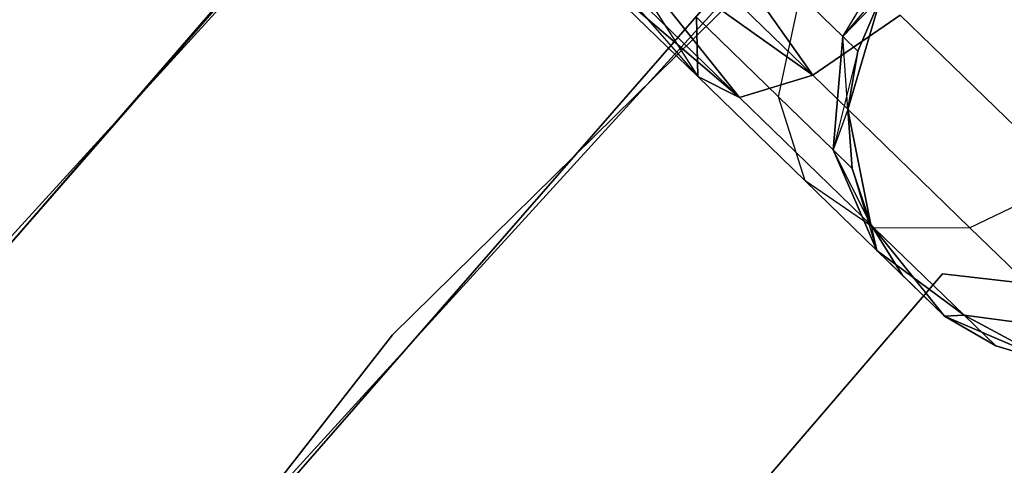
# Model space of a CAD drawing. Extents: x -91 to 91, y -91 to 262.
# Tile 309 of 480: x -47.76 to -43.75, y 40.69 to 42.51. Entities that reach past the tile are written whole.
import ezdxf

# ---------------------------------------------------------------- set-up
doc = ezdxf.new("R2010")
doc.units = 0
doc.header["$LTSCALE"] = 25.4
doc.layers.get('0').update_dxf_attribs({"linetype": 'CONTINUOUS'})

# ---------------------------------------------------------------- blocks, each defined once
blk = doc.blocks.new('ETE0_STL_1')
at = {"color": 0}
for p, q in [((-40.4666, 46.9069, 327.5076), (-46.243, 41.2237, 327.5076)), ((-46.243, 41.2237, 328.5076), (-40.4666, 46.9069, 328.5076)), ((-40.4666, 46.9069, 327.5076), (-46.243, 41.2237, 327.5076)), ((-46.243, 41.2237, 328.5076), (-40.4666, 46.9069, 328.5076)), ((-44.0175, 45.768, 330.5076), (-49.6149, 39.631, 330.5076)), ((-49.6149, 39.631, 321.0076), (-44.0175, 45.768, 321.0076)), ((-44.0175, 45.768, 330.5076), (-49.6149, 39.631, 330.5076)), ((-49.6149, 39.631, 321.0076), (-44.0175, 45.768, 321.0076)), ((-50.4725, 38.5328, 159.5), (-45.0112, 44.7911, 159.5)), ((-45.0112, 44.7911, 169), (-50.4725, 38.5328, 169)), ((-50.4725, 38.5328, 159.5), (-45.0112, 44.7911, 159.5)), ((-45.0112, 44.7911, 169), (-50.4725, 38.5328, 169)), ((-48.4429, 38.6948, 330.5076), (-42.9777, 44.6868, 330.5076)), ((-42.9777, 44.6868, 321.0076), (-48.4429, 38.6948, 321.0076)), ((-42.9777, 44.6868, 321.0076), (-48.4429, 38.6948, 321.0076)), ((-48.4429, 38.6948, 330.5076), (-42.9777, 44.6868, 330.5076)), ((-45.1475, 44.6537, 158.5), (-50.5898, 38.3787, 158.5)), ((-50.5898, 38.3787, 159.5), (-45.1475, 44.6537, 159.5)), ((-45.1475, 44.6537, 158.5), (-50.5898, 38.3787, 158.5)), ((-50.5898, 38.3787, 159.5), (-45.1475, 44.6537, 159.5)), ((-43.9479, 43.733, 159.5), (-49.2803, 37.6225, 159.5)), ((-49.2803, 37.6225, 169), (-43.9479, 43.733, 169)), ((-49.2803, 37.6225, 169), (-43.9479, 43.733, 169)), ((-43.9479, 43.733, 159.5), (-49.2803, 37.6225, 159.5)), ((-44.531, 42.281, 319.4683), (-45.1475, 43.1559, 319.1222)), ((-44.531, 42.281, 319.4683), (-45.1475, 43.1559, 319.1222)), ((-45.1475, 43.1559, 170.8931), (-44.531, 42.281, 170.5469)), ((-45.1475, 43.1559, 170.8931), (-44.531, 42.281, 170.5469)), ((-44.531, 42.281, 319.4683), (-45.2857, 43.0136, 319.2591)), ((-44.531, 42.281, 319.4683), (-45.2857, 43.0136, 319.2591)), ((-45.2857, 43.0136, 170.7561), (-44.531, 42.281, 170.5469)), ((-45.2857, 43.0136, 170.7561), (-44.531, 42.281, 170.5469)), ((-44.531, 42.281, 319.4683), (-45.3971, 42.8989, 319.4395)), ((-44.531, 42.281, 319.4683), (-45.3971, 42.8989, 319.4395)), ((-44.8286, 42.1909, 319.8322), (-45.3971, 42.8989, 319.4395)), ((-44.8286, 42.1909, 319.8322), (-45.3971, 42.8989, 319.4395)), ((-45.3971, 42.8989, 320.5757), (-44.9992, 42.2761, 320.2712)), ((-45.3971, 42.8989, 320.5757), (-44.9992, 42.2761, 320.2712)), ((-45.3971, 42.8989, 170.5757), (-44.531, 42.281, 170.5469)), ((-45.3971, 42.8989, 170.5757), (-44.531, 42.281, 170.5469)), ((-45.3971, 42.8989, 170.5757), (-44.8286, 42.1909, 170.183)), ((-45.3971, 42.8989, 170.5757), (-44.8286, 42.1909, 170.183)), ((-44.4087, 42.4387, 321.5811), (-44.1609, 42.8459, 321.6249)), ((-44.4087, 42.4387, 321.5811), (-44.1609, 42.8459, 321.6249)), ((-44.4087, 42.4387, 168.4341), (-44.1609, 42.8459, 168.3903)), ((-44.4087, 42.4387, 168.4341), (-44.1609, 42.8459, 168.3903)), ((-44.8286, 42.1909, 319.8322), (-45.4751, 42.8185, 319.653)), ((-44.8286, 42.1909, 319.8322), (-45.4751, 42.8185, 319.653)), ((-45.4751, 42.8185, 320.3622), (-44.9992, 42.2761, 320.2712)), ((-45.4751, 42.8185, 320.3622), (-44.9992, 42.2761, 320.2712)), ((-45.4751, 42.8185, 170.3622), (-44.8286, 42.1909, 170.183)), ((-45.4751, 42.8185, 170.3622), (-44.8286, 42.1909, 170.183)), ((-45.4751, 42.8185, 169.653), (-44.9992, 42.2761, 169.744)), ((-45.4751, 42.8185, 169.653), (-44.9992, 42.2761, 169.744)), ((-44.8286, 42.1909, 319.8322), (-45.5153, 42.7771, 319.8871)), ((-44.8286, 42.1909, 319.8322), (-45.5153, 42.7771, 319.8871)), ((-44.9992, 42.2761, 320.2712), (-45.5153, 42.7771, 319.8871)), ((-44.9992, 42.2761, 320.2712), (-45.5153, 42.7771, 320.1281)), ((-44.9992, 42.2761, 320.2712), (-45.5153, 42.7771, 319.8871)), ((-44.9992, 42.2761, 320.2712), (-45.5153, 42.7771, 320.1281)), ((-45.5153, 42.7771, 169.8871), (-44.9992, 42.2761, 169.744)), ((-45.5153, 42.7771, 170.1281), (-44.9992, 42.2761, 169.744)), ((-45.5153, 42.7771, 170.1281), (-44.8286, 42.1909, 170.183)), ((-45.5153, 42.7771, 170.1281), (-44.8286, 42.1909, 170.183)), ((-45.5153, 42.7771, 170.1281), (-44.9992, 42.2761, 169.744)), ((-45.5153, 42.7771, 169.8871), (-44.9992, 42.2761, 169.744)), ((-44.4087, 42.4387, 168.4341), (-44.1063, 42.7929, 168.0076)), ((-44.4087, 42.4387, 168.4341), (-44.1063, 42.7929, 168.0076)), ((-44.6706, 42.1936, 320.9951), (-44.5821, 42.607, 321.2195)), ((-44.6706, 42.1936, 320.9951), (-44.5821, 42.607, 321.2195)), ((-44.6706, 42.1936, 169.0201), (-44.5821, 42.607, 168.7957)), ((-44.6706, 42.1936, 169.0201), (-44.5821, 42.607, 168.7957)), ((-44.4087, 42.4387, 321.5811), (-44.5821, 42.607, 321.2195)), ((-44.4087, 42.4387, 321.5811), (-44.5821, 42.607, 321.2195)), ((-44.5821, 42.607, 168.7957), (-44.4087, 42.4387, 168.4341)), ((-44.5821, 42.607, 168.7957), (-44.4087, 42.4387, 168.4341)), ((-44.2522, 42.6009, 322.0076), (-44.4087, 42.4387, 321.5811)), ((-44.2522, 42.6009, 322.0076), (-44.4087, 42.4387, 321.5811)), ((-44.2522, 42.6009, 168.0076), (-44.4087, 42.4387, 168.4341)), ((-44.2522, 42.6009, 168.0076), (-44.4087, 42.4387, 168.4341)), ((-44.2522, 42.6009, 327.5076), (-44.3877, 42.1419, 327.5076)), ((-44.3877, 42.1419, 163.5076), (-44.2522, 42.6009, 163.5076)), ((-44.2522, 42.6009, 327.5076), (-44.3877, 42.1419, 327.5076)), ((-44.3877, 42.1419, 163.5076), (-44.2522, 42.6009, 163.5076)), ((-44.2522, 42.6009, 322.0076), (-44.3478, 42.3796, 322.0076)), ((-44.3478, 42.3796, 322.0076), (-44.2522, 42.6009, 327.5076)), ((-44.3478, 42.3796, 322.0076), (-44.2522, 42.6009, 327.5076)), ((-44.2522, 42.6009, 322.0076), (-44.3478, 42.3796, 322.0076)), ((-44.2522, 42.6009, 168.0076), (-44.3478, 42.3796, 168.0076)), ((-44.3478, 42.3796, 168.0076), (-44.2522, 42.6009, 163.5076)), ((-44.3478, 42.3796, 168.0076), (-44.2522, 42.6009, 163.5076)), ((-44.2522, 42.6009, 168.0076), (-44.3478, 42.3796, 168.0076)), ((-44.1748, 42.5258, 319.2628), (-44.531, 42.281, 319.4683)), ((-44.1748, 42.5258, 319.2628), (-44.531, 42.281, 319.4683)), ((-44.531, 42.281, 170.5469), (-44.1748, 42.5258, 170.7524)), ((-44.531, 42.281, 170.5469), (-44.1748, 42.5258, 170.7524)), ((-43.4832, 41.8545, 319.9068), (-44.1748, 42.5258, 319.2628)), ((-43.4832, 41.8545, 319.9068), (-44.1748, 42.5258, 319.2628)), ((-44.1748, 42.5258, 170.7524), (-43.4832, 41.8545, 170.1084)), ((-44.1748, 42.5258, 170.7524), (-43.4832, 41.8545, 170.1084)), ((-44.9992, 42.2761, 320.2712), (-45.0039, 42.5172, 320.6847)), ((-44.6706, 42.1936, 320.9951), (-45.0039, 42.5172, 320.6847)), ((-44.9992, 42.2761, 320.2712), (-45.0039, 42.5172, 320.6847)), ((-44.6706, 42.1936, 320.9951), (-45.0039, 42.5172, 320.6847)), ((-45.0039, 42.5172, 169.3306), (-44.9992, 42.2761, 169.744)), ((-45.0039, 42.5172, 169.3306), (-44.9992, 42.2761, 169.744)), ((-45.0039, 42.5172, 169.3306), (-44.6706, 42.1936, 169.0201)), ((-45.0039, 42.5172, 169.3306), (-44.6706, 42.1936, 169.0201)), ((-44.4478, 41.9774, 321.4596), (-44.4087, 42.4387, 321.5811)), ((-44.4478, 41.9774, 321.4596), (-44.4087, 42.4387, 321.5811)), ((-44.4087, 42.4387, 168.4341), (-44.4478, 41.9774, 168.5556)), ((-44.4087, 42.4387, 168.4341), (-44.4478, 41.9774, 168.5556)), ((-44.3877, 42.1419, 322.0076), (-44.4087, 42.4387, 321.5811)), ((-44.3877, 42.1419, 322.0076), (-44.4087, 42.4387, 321.5811)), ((-44.3478, 42.3796, 322.0076), (-44.4087, 42.4387, 321.5811)), ((-44.3478, 42.3796, 322.0076), (-44.4087, 42.4387, 321.5811)), ((-44.3478, 42.3796, 168.0076), (-44.4087, 42.4387, 168.4341)), ((-44.3478, 42.3796, 168.0076), (-44.4087, 42.4387, 168.4341)), ((-44.3478, 42.3796, 168.0076), (-44.4478, 41.9774, 168.5556)), ((-44.3478, 42.3796, 168.0076), (-44.4478, 41.9774, 168.5556)), ((-44.3478, 42.3796, 322.0076), (-44.3877, 42.1419, 327.5076)), ((-44.3478, 42.3796, 322.0076), (-44.3877, 42.1419, 322.0076)), ((-44.3478, 42.3796, 322.0076), (-44.3877, 42.1419, 327.5076)), ((-44.3478, 42.3796, 322.0076), (-44.3877, 42.1419, 322.0076)), ((-44.3478, 42.3796, 168.0076), (-44.3877, 42.1419, 168.0076)), ((-44.3877, 42.1419, 163.5076), (-44.3478, 42.3796, 168.0076)), ((-44.3478, 42.3796, 168.0076), (-44.3877, 42.1419, 168.0076)), ((-44.3877, 42.1419, 163.5076), (-44.3478, 42.3796, 168.0076)), ((-44.531, 42.281, 319.4683), (-44.8286, 42.1909, 319.8322)), ((-44.531, 42.281, 319.4683), (-44.8286, 42.1909, 319.8322)), ((-44.8286, 42.1909, 170.183), (-44.531, 42.281, 170.5469)), ((-44.8286, 42.1909, 170.183), (-44.531, 42.281, 170.5469)), ((-43.8912, 41.6599, 320.0641), (-44.531, 42.281, 319.4683)), ((-43.8912, 41.6599, 320.0641), (-44.531, 42.281, 319.4683)), ((-44.531, 42.281, 170.5469), (-43.8912, 41.6599, 169.9511)), ((-44.531, 42.281, 170.5469), (-43.8912, 41.6599, 169.9511)), ((-44.8286, 42.1909, 319.8322), (-44.9992, 42.2761, 320.2712)), ((-44.5617, 41.8514, 320.6786), (-44.9992, 42.2761, 320.2712)), ((-44.8286, 42.1909, 319.8322), (-44.9992, 42.2761, 320.2712)), ((-44.5617, 41.8514, 320.6786), (-44.9992, 42.2761, 320.2712)), ((-44.9992, 42.2761, 169.744), (-44.8286, 42.1909, 170.183)), ((-44.9992, 42.2761, 169.744), (-44.8286, 42.1909, 170.183)), ((-44.9992, 42.2761, 169.744), (-44.5617, 41.8514, 169.3366)), ((-44.9992, 42.2761, 169.744), (-44.5617, 41.8514, 169.3366)), ((-44.2804, 41.6588, 320.3427), (-44.8286, 42.1909, 319.8322)), ((-44.2804, 41.6588, 320.3427), (-44.8286, 42.1909, 319.8322)), ((-44.8286, 42.1909, 170.183), (-44.2804, 41.6588, 169.6726)), ((-44.8286, 42.1909, 170.183), (-44.2804, 41.6588, 169.6726)), ((-44.5617, 41.8514, 320.6786), (-44.6706, 42.1936, 320.9951)), ((-44.4478, 41.9774, 321.4596), (-44.6706, 42.1936, 320.9951)), ((-44.5617, 41.8514, 320.6786), (-44.6706, 42.1936, 320.9951)), ((-44.4478, 41.9774, 321.4596), (-44.6706, 42.1936, 320.9951)), ((-44.5617, 41.8514, 169.3366), (-44.6706, 42.1936, 169.0201)), ((-44.6706, 42.1936, 169.0201), (-44.4478, 41.9774, 168.5556)), ((-44.6706, 42.1936, 169.0201), (-44.4478, 41.9774, 168.5556)), ((-44.5617, 41.8514, 169.3366), (-44.6706, 42.1936, 169.0201)), ((-44.3877, 42.1419, 322.0076), (-44.4478, 41.9774, 321.4596)), ((-44.3877, 42.1419, 322.0076), (-44.4478, 41.9774, 321.4596)), ((-44.3877, 42.1419, 168.0076), (-44.4478, 41.9774, 168.5556)), ((-44.3877, 42.1419, 168.0076), (-44.4478, 41.9774, 168.5556)), ((-44.3877, 42.1419, 327.5076), (-44.2945, 41.6724, 327.5076)), ((-44.2945, 41.6724, 163.5076), (-44.3877, 42.1419, 163.5076)), ((-44.3877, 42.1419, 322.0076), (-44.3877, 42.1419, 327.5076)), ((-44.3877, 42.1419, 322.0076), (-44.3877, 42.1419, 327.5076)), ((-44.3877, 42.1419, 322.0076), (-44.3696, 41.9015, 322.0076)), ((-44.3696, 41.9015, 322.0076), (-44.3877, 42.1419, 327.5076)), ((-44.3696, 41.9015, 322.0076), (-44.3877, 42.1419, 327.5076)), ((-44.3877, 42.1419, 327.5076), (-44.2945, 41.6724, 327.5076)), ((-44.3877, 42.1419, 322.0076), (-44.3696, 41.9015, 322.0076)), ((-44.3877, 42.1419, 168.0076), (-44.3696, 41.9015, 168.0076)), ((-44.3696, 41.9015, 168.0076), (-44.3877, 42.1419, 163.5076)), ((-44.2945, 41.6724, 163.5076), (-44.3877, 42.1419, 163.5076)), ((-44.3696, 41.9015, 168.0076), (-44.3877, 42.1419, 163.5076)), ((-44.3877, 42.1419, 168.0076), (-44.3696, 41.9015, 168.0076)), ((-44.3877, 42.1419, 168.0076), (-44.3877, 42.1419, 163.5076)), ((-44.3877, 42.1419, 168.0076), (-44.3877, 42.1419, 163.5076)), ((-44.2945, 41.6724, 322.0076), (-44.4478, 41.9774, 321.4596)), ((-44.4478, 41.9774, 321.4596), (-44.2694, 41.5677, 321.2884)), ((-44.4478, 41.9774, 321.4596), (-44.2694, 41.5677, 321.2884)), ((-44.3696, 41.9015, 322.0076), (-44.4478, 41.9774, 321.4596)), ((-44.2945, 41.6724, 322.0076), (-44.4478, 41.9774, 321.4596)), ((-44.3696, 41.9015, 322.0076), (-44.4478, 41.9774, 321.4596)), ((-44.4478, 41.9774, 168.5556), (-44.3696, 41.9015, 168.0076)), ((-44.2694, 41.5677, 168.7269), (-44.4478, 41.9774, 168.5556)), ((-44.2694, 41.5677, 168.7269), (-44.4478, 41.9774, 168.5556)), ((-44.4478, 41.9774, 168.5556), (-44.3696, 41.9015, 168.0076)), ((-44.3696, 41.9015, 322.0076), (-44.2945, 41.6724, 327.5076)), ((-44.3696, 41.9015, 322.0076), (-44.2945, 41.6724, 322.0076)), ((-44.3696, 41.9015, 322.0076), (-44.2945, 41.6724, 327.5076)), ((-44.3696, 41.9015, 322.0076), (-44.2945, 41.6724, 322.0076)), ((-44.3696, 41.9015, 168.0076), (-44.2694, 41.5677, 168.7269)), ((-44.3696, 41.9015, 168.0076), (-44.2694, 41.5677, 168.7269)), ((-44.3696, 41.9015, 168.0076), (-44.2945, 41.6724, 168.0076)), ((-44.2945, 41.6724, 163.5076), (-44.3696, 41.9015, 168.0076)), ((-44.3696, 41.9015, 168.0076), (-44.2945, 41.6724, 168.0076)), ((-44.2945, 41.6724, 163.5076), (-44.3696, 41.9015, 168.0076)), ((-44.2804, 41.6588, 320.3427), (-44.5617, 41.8514, 320.6786)), ((-44.2694, 41.5677, 321.2884), (-44.5617, 41.8514, 320.6786)), ((-44.2804, 41.6588, 320.3427), (-44.5617, 41.8514, 320.6786)), ((-44.2694, 41.5677, 321.2884), (-44.5617, 41.8514, 320.6786)), ((-44.2804, 41.6588, 169.6726), (-44.5617, 41.8514, 169.3366)), ((-44.5617, 41.8514, 169.3366), (-44.2694, 41.5677, 168.7269)), ((-44.5617, 41.8514, 169.3366), (-44.2694, 41.5677, 168.7269)), ((-44.2804, 41.6588, 169.6726), (-44.5617, 41.8514, 169.3366)), ((-43.4832, 41.8545, 319.9068), (-43.8912, 41.6599, 320.0641)), ((-43.4832, 41.8545, 319.9068), (-43.8912, 41.6599, 320.0641)), ((-43.4832, 41.8545, 170.1084), (-43.8912, 41.6599, 169.9511)), ((-43.4832, 41.8545, 170.1084), (-43.8912, 41.6599, 169.9511)), ((-44.2945, 41.6724, 327.5076), (-43.9937, 41.3001, 327.5076)), ((-43.9937, 41.3001, 163.5076), (-44.2945, 41.6724, 163.5076)), ((-44.2945, 41.6724, 322.0076), (-44.2945, 41.6724, 327.5076)), ((-44.2945, 41.6724, 322.0076), (-44.2945, 41.6724, 327.5076)), ((-44.2945, 41.6724, 322.0076), (-44.1667, 41.468, 322.0076)), ((-44.1667, 41.468, 322.0076), (-44.2945, 41.6724, 327.5076)), ((-44.1667, 41.468, 322.0076), (-44.2945, 41.6724, 327.5076)), ((-44.2945, 41.6724, 327.5076), (-43.9937, 41.3001, 327.5076)), ((-44.2945, 41.6724, 322.0076), (-44.1667, 41.468, 322.0076)), ((-44.2945, 41.6724, 322.0076), (-44.2694, 41.5677, 321.2884)), ((-44.2945, 41.6724, 322.0076), (-44.2694, 41.5677, 321.2884)), ((-44.2945, 41.6724, 168.0076), (-44.2694, 41.5677, 168.7269)), ((-44.2945, 41.6724, 168.0076), (-44.2694, 41.5677, 168.7269)), ((-44.2945, 41.6724, 168.0076), (-44.1667, 41.468, 168.0076)), ((-44.1667, 41.468, 168.0076), (-44.2945, 41.6724, 163.5076)), ((-43.9937, 41.3001, 163.5076), (-44.2945, 41.6724, 163.5076)), ((-44.1667, 41.468, 168.0076), (-44.2945, 41.6724, 163.5076)), ((-44.2945, 41.6724, 168.0076), (-44.1667, 41.468, 168.0076)), ((-44.2945, 41.6724, 168.0076), (-44.2945, 41.6724, 163.5076)), ((-44.2945, 41.6724, 168.0076), (-44.2945, 41.6724, 163.5076)), ((-43.8912, 41.6599, 320.0641), (-44.2804, 41.6588, 320.3427)), ((-43.8912, 41.6599, 320.0641), (-44.2804, 41.6588, 320.3427)), ((-43.8912, 41.6599, 169.9511), (-44.2804, 41.6588, 169.6726)), ((-43.8912, 41.6599, 169.9511), (-44.2804, 41.6588, 169.6726)), ((-43.9142, 41.3033, 321.1065), (-44.2804, 41.6588, 320.3427)), ((-43.9142, 41.3033, 321.1065), (-44.2804, 41.6588, 320.3427)), ((-44.2804, 41.6588, 169.6726), (-43.9142, 41.3033, 168.9087)), ((-44.2804, 41.6588, 169.6726), (-43.9142, 41.3033, 168.9087)), ((-43.4637, 41.2449, 320.9558), (-43.8912, 41.6599, 320.0641)), ((-43.4637, 41.2449, 320.9558), (-43.8912, 41.6599, 320.0641)), ((-43.8912, 41.6599, 169.9511), (-43.4637, 41.2449, 169.0594)), ((-43.8912, 41.6599, 169.9511), (-43.4637, 41.2449, 169.0594)), ((-44.1667, 41.468, 322.0076), (-44.2694, 41.5677, 321.2884)), ((-43.9937, 41.3001, 322.0076), (-44.2694, 41.5677, 321.2884)), ((-43.9937, 41.3001, 322.0076), (-44.2694, 41.5677, 321.2884)), ((-44.2694, 41.5677, 321.2884), (-43.9142, 41.3033, 321.1065)), ((-44.1667, 41.468, 322.0076), (-44.2694, 41.5677, 321.2884)), ((-44.2694, 41.5677, 321.2884), (-43.9142, 41.3033, 321.1065)), ((-43.9142, 41.3033, 168.9087), (-44.2694, 41.5677, 168.7269)), ((-44.2694, 41.5677, 168.7269), (-43.9937, 41.3001, 168.0076)), ((-44.2694, 41.5677, 168.7269), (-44.1667, 41.468, 168.0076)), ((-44.2694, 41.5677, 168.7269), (-43.9937, 41.3001, 168.0076)), ((-44.2694, 41.5677, 168.7269), (-44.1667, 41.468, 168.0076)), ((-43.9142, 41.3033, 168.9087), (-44.2694, 41.5677, 168.7269)), ((-47.6676, 37.2018, 164.5076), (-44.0026, 41.4722, 164.5076)), ((-44.0026, 41.4722, 162.5076), (-47.6676, 37.2018, 162.5076)), ((-44.0026, 41.4722, 162.5076), (-47.6676, 37.2018, 162.5076)), ((-47.6676, 37.2018, 164.5076), (-44.0026, 41.4722, 164.5076)), ((-44.1667, 41.468, 322.0076), (-43.9937, 41.3001, 327.5076)), ((-44.1667, 41.468, 322.0076), (-43.9937, 41.3001, 327.5076)), ((-43.9937, 41.3001, 163.5076), (-44.1667, 41.468, 168.0076)), ((-43.9937, 41.3001, 163.5076), (-44.1667, 41.468, 168.0076)), ((-44.0026, 41.4722, 164.5076), (-44.0026, 41.4722, 162.5076)), ((-44.0026, 41.4722, 164.5076), (-44.0026, 41.4722, 162.5076)), ((-44.0026, 41.4722, 164.5076), (-43.5532, 41.4214, 164.5076)), ((-43.5532, 41.4214, 162.5076), (-44.0026, 41.4722, 162.5076)), ((-43.5532, 41.4214, 162.5076), (-44.0026, 41.4722, 162.5076)), ((-44.0026, 41.4722, 164.5076), (-43.5532, 41.4214, 164.5076)), ((-43.9937, 41.3001, 322.0076), (-43.9142, 41.3033, 321.1065)), ((-43.9937, 41.3001, 322.0076), (-43.9142, 41.3033, 321.1065)), ((-43.9142, 41.3033, 168.9087), (-43.9937, 41.3001, 168.0076)), ((-43.9142, 41.3033, 168.9087), (-43.9937, 41.3001, 168.0076)), ((-43.9937, 41.3001, 327.5076), (-43.5544, 41.1102, 327.5076)), ((-43.5544, 41.1102, 163.5076), (-43.9937, 41.3001, 163.5076)), ((-43.9937, 41.3001, 322.0076), (-43.9937, 41.3001, 327.5076)), ((-43.9937, 41.3001, 322.0076), (-43.9937, 41.3001, 327.5076)), ((-43.9937, 41.3001, 322.0076), (-43.7856, 41.1785, 322.0076)), ((-43.7856, 41.1785, 322.0076), (-43.9937, 41.3001, 327.5076)), ((-43.7856, 41.1785, 322.0076), (-43.9937, 41.3001, 327.5076)), ((-43.9937, 41.3001, 327.5076), (-43.5544, 41.1102, 327.5076)), ((-43.9937, 41.3001, 322.0076), (-43.7856, 41.1785, 322.0076)), ((-43.9937, 41.3001, 168.0076), (-43.7856, 41.1785, 168.0076)), ((-43.9937, 41.3001, 168.0076), (-43.9937, 41.3001, 163.5076)), ((-43.7856, 41.1785, 168.0076), (-43.9937, 41.3001, 163.5076)), ((-43.5544, 41.1102, 163.5076), (-43.9937, 41.3001, 163.5076)), ((-43.7856, 41.1785, 168.0076), (-43.9937, 41.3001, 163.5076)), ((-43.9937, 41.3001, 168.0076), (-43.7856, 41.1785, 168.0076)), ((-43.9937, 41.3001, 168.0076), (-43.9937, 41.3001, 163.5076)), ((-43.5544, 41.1102, 322.0076), (-43.9142, 41.3033, 321.1065)), ((-43.9142, 41.3033, 321.1065), (-43.4637, 41.2449, 320.9558)), ((-43.7856, 41.1785, 322.0076), (-43.9142, 41.3033, 321.1065)), ((-43.5544, 41.1102, 322.0076), (-43.9142, 41.3033, 321.1065)), ((-43.7856, 41.1785, 322.0076), (-43.9142, 41.3033, 321.1065)), ((-43.9142, 41.3033, 321.1065), (-43.4637, 41.2449, 320.9558)), ((-43.4637, 41.2449, 169.0594), (-43.9142, 41.3033, 168.9087)), ((-43.9142, 41.3033, 168.9087), (-43.5544, 41.1102, 168.0076)), ((-43.9142, 41.3033, 168.9087), (-43.5544, 41.1102, 168.0076)), ((-43.9142, 41.3033, 168.9087), (-43.7856, 41.1785, 168.0076)), ((-43.9142, 41.3033, 168.9087), (-43.7856, 41.1785, 168.0076)), ((-43.4637, 41.2449, 169.0594), (-43.9142, 41.3033, 168.9087)), ((-46.243, 41.2237, 327.5076), (-51.2281, 34.8351, 327.5076)), ((-51.2281, 34.8351, 328.5076), (-46.243, 41.2237, 328.5076)), ((-46.243, 41.2237, 327.5076), (-51.2281, 34.8351, 327.5076)), ((-51.2281, 34.8351, 328.5076), (-46.243, 41.2237, 328.5076)), ((-46.243, 41.2237, 327.5076), (-46.243, 41.2237, 328.5076)), ((-46.243, 41.2237, 327.5076), (-46.243, 41.2237, 328.5076)), ((-43.7856, 41.1785, 322.0076), (-43.5544, 41.1102, 327.5076)), ((-43.7856, 41.1785, 322.0076), (-43.5544, 41.1102, 322.0076)), ((-43.7856, 41.1785, 322.0076), (-43.5544, 41.1102, 327.5076)), ((-43.7856, 41.1785, 322.0076), (-43.5544, 41.1102, 322.0076)), ((-43.7856, 41.1785, 168.0076), (-43.5544, 41.1102, 168.0076)), ((-43.5544, 41.1102, 163.5076), (-43.7856, 41.1785, 168.0076)), ((-43.7856, 41.1785, 168.0076), (-43.5544, 41.1102, 168.0076)), ((-43.5544, 41.1102, 163.5076), (-43.7856, 41.1785, 168.0076))]:
    blk.add_line(p, q, dxfattribs=at)

msp = doc.modelspace()

# ---------------------------------------------------------------- block references
at = {"color": 253}
msp.add_blockref('ETE0_STL_1', (0, 0), dxfattribs=at)

doc.saveas('drawing.dxf')
